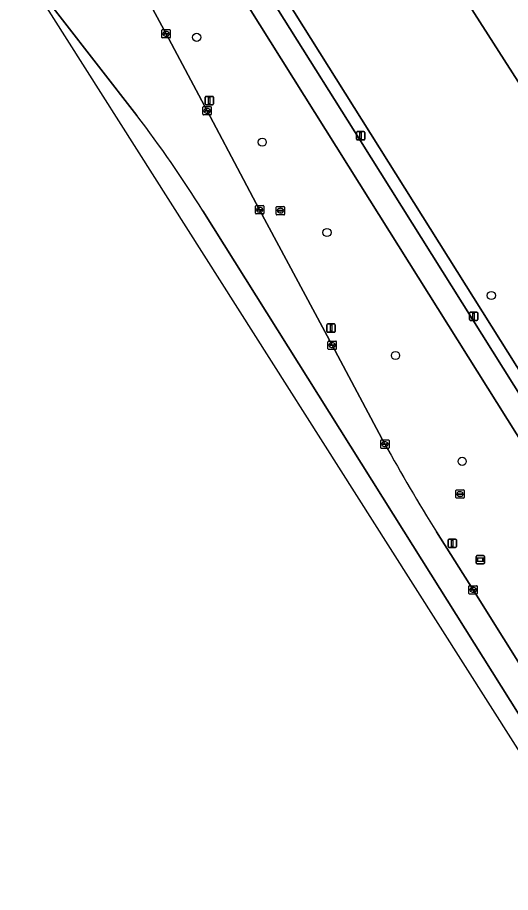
# Model space of a CAD drawing. Extents: x 160077 to 160948, y 386481 to 387498.
# Drawn here: x 160118.7 to 160177.9, y 387143.6 to 387248.5 of the extents above; entities that cross this region are included whole.
import ezdxf

# ---------------------------------------------------------------- set-up
doc = ezdxf.new("R2010")
doc.units = 0
for name, color, linetype in [('IMGEO_Berm_groen', 7, 'Continuous'), ('IMGEO_Boom', 7, 'Continuous'), ('IMGEO_Fietspad_gesloten', 7, 'Continuous'), ('IMGEO_Groenvoorziening', 7, 'Continuous'), ('IMGEO_Kolk', 7, 'Continuous'), ('IMGEO_Lichtmast', 7, 'Continuous'), ('IMGEO_OVBaan_gesloten', 7, 'Continuous'), ('IMGEO_Reclamebord', 7, 'Continuous'), ('IMGEO_Rijbaan_regionaal_gesloten', 7, 'Continuous'), ('IMGEO_Rioolput', 7, 'Continuous'), ('IMGEO_Voetpad_open', 7, 'Continuous')]:
    doc.layers.add(name, color=color, linetype=linetype)

msp = doc.modelspace()

# ---------------------------------------------------------------- linework, layer by layer
at = {"layer": 'IMGEO_Berm_groen'}
for points in [[(160126.62, 387265.22), (160128.17, 387262.37), (160132.6, 387254.02), (160136.58, 387246.58), (160141.51, 387237.35), (160145.89, 387229.1), (160147.81, 387225.48), (160156.51, 387209.23), (160162.84, 387197.36)], [(160161.02, 387226.62), (160141.25, 387258.2), (160139.62, 387260.52), (160136.34, 387264.37)], [(160220.59, 387131.78), (160198.58, 387166.82), (160161.02, 387226.62)], [(160169.03, 387186.83), (160173.43, 387179.88), (160184.27, 387162.56), (160194.63, 387146.09), (160204.97, 387129.65), (160206.67, 387126.91)]]:
    msp.add_lwpolyline(points, dxfattribs=at)
msp.add_arc((160371.57, 387312.98), 238.61, 208.9808, 211.9161, dxfattribs=at)
at = {"layer": 'IMGEO_Boom'}
for centre in [(160140.26, 387246.16), (160148.12, 387233.58), (160155.89, 387222.75), (160175.61, 387215.19), (160164.11, 387207.99), (160172.11, 387195.3)]:
    msp.add_circle(centre, 0.489, dxfattribs=at)
at = {"layer": 'IMGEO_Fietspad_gesloten'}
for points in [[(160223.76, 387132.09), (160222.93, 387133.37), (160185.89, 387192.38), (160184.01, 387195.41), (160180.67, 387200.69), (160159.92, 387233.73), (160141.59, 387262.91), (160139.07, 387265.74)], [(160136.34, 387264.37), (160139.62, 387260.52), (160141.25, 387258.2), (160161.02, 387226.62), (160198.58, 387166.82), (160220.59, 387131.78)]]:
    msp.add_lwpolyline(points, dxfattribs=at)
at = {"layer": 'IMGEO_Groenvoorziening'}
msp.add_lwpolyline([(160199.92, 387214.43), (160186.71, 387235.2), (160185, 387243.5), (160179.97, 387276.55), (160162.4, 387273.87), (160158.87, 387273.21), (160156.25, 387272.98), (160156.25, 387273.77), (160155.14, 387273.59), (160155.92, 387269.34), (160160.62, 387269.24), (160172.96, 387250), (160196.96, 387212.57)], close=True, dxfattribs=at)
for points in [[(160139.61, 387268.88), (160142.86, 387263.7), (160161.13, 387234.64), (160179.77, 387204.94)], [(160183.62, 387204.16), (160189.12, 387207.63), (160196.96, 387212.57), (160172.96, 387250)]]:
    msp.add_lwpolyline(points, dxfattribs=at)
at = {"layer": 'IMGEO_Kolk'}
for p, q in [((160136.16, 387247.08), (160137.01, 387247.08)), ((160136.08, 387246.15), (160136.08, 387247.01)), ((160137.01, 387246.08), (160136.16, 387246.08)), ((160136.34, 387246.57), (160136.34, 387246.59)), ((160136.38, 387246.62), (160136.78, 387246.62)), ((160136.78, 387246.54), (160136.38, 387246.54)), ((160136.57, 387246.86), (160136.6, 387246.86)), ((160136.59, 387246.3), (160136.57, 387246.3)), ((160136.83, 387246.59), (160136.83, 387246.57)), ((160137.08, 387247.01), (160137.08, 387246.15)), ((160141.01, 387236.93), (160141.01, 387237.78)), ((160141.08, 387237.85), (160141.93, 387237.85)), ((160141.49, 387237.63), (160141.52, 387237.63)), ((160142.01, 387237.78), (160142.01, 387236.93)), ((160141.93, 387236.85), (160141.08, 387236.85)), ((160141.26, 387237.35), (160141.26, 387237.36)), ((160141.7, 387237.31), (160141.3, 387237.31)), ((160141.31, 387237.4), (160141.7, 387237.4)), ((160141.52, 387237.07), (160141.49, 387237.07)), ((160141.75, 387237.36), (160141.75, 387237.35)), ((160147.31, 387225.05), (160147.31, 387225.9)), ((160147.39, 387225.98), (160148.24, 387225.98)), ((160147.57, 387225.47), (160147.57, 387225.48)), ((160148.01, 387225.43), (160147.61, 387225.43)), ((160147.62, 387225.52), (160148.01, 387225.52)), ((160147.8, 387225.76), (160147.83, 387225.76)), ((160147.82, 387225.2), (160147.8, 387225.2)), ((160148.06, 387225.48), (160148.06, 387225.47)), ((160148.31, 387225.9), (160148.31, 387225.05)), ((160148.24, 387224.98), (160147.39, 387224.98)), ((160156.01, 387208.8), (160156.01, 387209.65)), ((160156.09, 387209.73), (160156.94, 387209.73)), ((160156.32, 387209.27), (160156.71, 387209.27)), ((160156.5, 387209.51), (160156.53, 387209.51)), ((160157.01, 387209.65), (160157.01, 387208.8)), ((160156.94, 387208.73), (160156.09, 387208.73)), ((160156.27, 387209.22), (160156.27, 387209.23)), ((160156.71, 387209.18), (160156.31, 387209.18)), ((160156.52, 387208.95), (160156.5, 387208.95)), ((160156.76, 387209.23), (160156.76, 387209.22)), ((160162.34, 387196.94), (160162.34, 387197.79)), ((160162.41, 387197.86), (160163.27, 387197.86)), ((160163.34, 387197.79), (160163.34, 387196.94)), ((160163.27, 387196.86), (160162.41, 387196.86)), ((160162.6, 387197.36), (160162.6, 387197.37)), ((160162.64, 387197.41), (160163.04, 387197.41)), ((160163.04, 387197.32), (160162.64, 387197.32)), ((160162.85, 387197.08), (160162.82, 387197.08)), ((160162.83, 387197.64), (160162.85, 387197.64)), ((160163.08, 387197.37), (160163.08, 387197.36)), ((160172.92, 387179.45), (160172.92, 387180.31)), ((160173, 387180.38), (160173.85, 387180.38)), ((160173.18, 387179.87), (160173.18, 387179.89)), ((160173.23, 387179.92), (160173.62, 387179.92)), ((160173.41, 387180.16), (160173.44, 387180.16)), ((160173.67, 387179.89), (160173.67, 387179.87)), ((160173.93, 387180.31), (160173.93, 387179.45)), ((160173.85, 387179.38), (160173, 387179.38)), ((160173.62, 387179.84), (160173.22, 387179.84)), ((160173.43, 387179.6), (160173.41, 387179.6))]:
    msp.add_line(p, q, dxfattribs=at)
for points in [[(160136.16, 387247.08), (160137.01, 387247.08)], [(160136.08, 387246.15), (160136.08, 387247.01)], [(160137.01, 387246.08), (160136.16, 387246.08)], [(160137.08, 387247.01), (160137.08, 387246.15)], [(160141.01, 387236.93), (160141.01, 387237.78)], [(160141.08, 387237.85), (160141.93, 387237.85)], [(160142.01, 387237.78), (160142.01, 387236.93)], [(160141.93, 387236.85), (160141.08, 387236.85)], [(160147.31, 387225.05), (160147.31, 387225.9)], [(160147.39, 387225.98), (160148.24, 387225.98)], [(160148.31, 387225.9), (160148.31, 387225.05)], [(160148.24, 387224.98), (160147.39, 387224.98)], [(160156.01, 387208.8), (160156.01, 387209.65)], [(160156.09, 387209.73), (160156.94, 387209.73)], [(160157.01, 387209.65), (160157.01, 387208.8)], [(160156.94, 387208.73), (160156.09, 387208.73)], [(160162.34, 387196.94), (160162.34, 387197.79)], [(160162.41, 387197.86), (160163.27, 387197.86)], [(160163.34, 387197.79), (160163.34, 387196.94)], [(160163.27, 387196.86), (160162.41, 387196.86)], [(160172.92, 387179.45), (160172.92, 387180.31)], [(160173, 387180.38), (160173.85, 387180.38)], [(160173.93, 387180.31), (160173.93, 387179.45)], [(160173.85, 387179.38), (160173, 387179.38)]]:
    msp.add_lwpolyline(points, dxfattribs=at)
for centre, radius, start, end in [((160136.16, 387247), 0.0765, 91.552, 178.448), ((160136.16, 387247), 0.0765, 91.552, 178.448), ((160137.01, 387247), 0.0765, 1.552, 88.448), ((160137.01, 387247), 0.0765, 1.552, 88.448), ((160136.16, 387246.15), 0.0765, 181.552, 268.448), ((160136.16, 387246.15), 0.0765, 181.552, 268.448), ((160136.38, 387246.58), 0.0403, 85.8775, 175.7526), ((160136.38, 387246.57), 0.0366, 178.938, 274.7102), ((160136.79, 387246.58), 0.0386, 1.7309, 96.639), ((160136.78, 387246.58), 0.043, 264.8664, 352.4533), ((160137.01, 387246.15), 0.0765, 271.552, 358.448), ((160137.01, 387246.15), 0.0765, 271.552, 358.448), ((160141.08, 387237.78), 0.0765, 91.552, 178.448), ((160141.08, 387237.78), 0.0765, 91.552, 178.448), ((160141.93, 387237.78), 0.0765, 1.552, 88.448), ((160141.93, 387237.78), 0.0765, 1.552, 88.448), ((160141.08, 387236.93), 0.0765, 181.552, 268.448), ((160141.08, 387236.93), 0.0765, 181.552, 268.448), ((160141.3, 387237.36), 0.0403, 85.8775, 175.7526), ((160141.3, 387237.35), 0.0366, 178.938, 274.7102), ((160141.71, 387237.36), 0.0386, 1.7309, 96.639), ((160141.71, 387237.35), 0.043, 264.8664, 352.4533), ((160141.93, 387236.93), 0.0765, 271.552, 358.448), ((160141.93, 387236.93), 0.0765, 271.552, 358.448), ((160147.39, 387225.9), 0.0765, 91.552, 178.448), ((160147.39, 387225.9), 0.0765, 91.552, 178.448), ((160147.39, 387225.05), 0.0765, 181.552, 268.448), ((160147.39, 387225.05), 0.0765, 181.552, 268.448), ((160147.61, 387225.48), 0.0403, 85.8775, 175.7526), ((160147.61, 387225.47), 0.0366, 178.938, 274.7102), ((160148.02, 387225.48), 0.0386, 1.7309, 96.639), ((160148.01, 387225.48), 0.043, 264.8664, 352.4533), ((160148.24, 387225.9), 0.0765, 1.552, 88.448), ((160148.24, 387225.9), 0.0765, 1.552, 88.448), ((160148.24, 387225.05), 0.0765, 271.552, 358.448), ((160148.24, 387225.05), 0.0765, 271.552, 358.448), ((160156.09, 387209.65), 0.0765, 91.552, 178.448), ((160156.09, 387209.65), 0.0765, 91.552, 178.448), ((160156.31, 387209.23), 0.0403, 85.8775, 175.7526), ((160156.72, 387209.23), 0.0386, 1.7309, 96.639), ((160156.94, 387209.65), 0.0765, 1.552, 88.448), ((160156.94, 387209.65), 0.0765, 1.552, 88.448), ((160156.09, 387208.8), 0.0765, 181.552, 268.448), ((160156.09, 387208.8), 0.0765, 181.552, 268.448), ((160156.31, 387209.22), 0.0366, 178.938, 274.7102), ((160156.71, 387209.23), 0.043, 264.8664, 352.4533), ((160156.94, 387208.8), 0.0765, 271.552, 358.448), ((160156.94, 387208.8), 0.0765, 271.552, 358.448), ((160162.42, 387197.79), 0.0765, 91.552, 178.448), ((160162.42, 387197.79), 0.0765, 91.552, 178.448), ((160163.26, 387197.79), 0.0765, 1.552, 88.448), ((160163.26, 387197.79), 0.0765, 1.552, 88.448), ((160162.42, 387196.94), 0.0765, 181.552, 268.448), ((160162.42, 387196.94), 0.0765, 181.552, 268.448), ((160162.64, 387197.37), 0.0403, 85.8775, 175.7526), ((160162.63, 387197.36), 0.0366, 178.938, 274.7102), ((160163.04, 387197.37), 0.0386, 1.7309, 96.639), ((160163.04, 387197.36), 0.043, 264.8664, 352.4533), ((160163.26, 387196.94), 0.0765, 271.552, 358.448), ((160163.26, 387196.94), 0.0765, 271.552, 358.448), ((160173, 387180.31), 0.0765, 91.552, 178.448), ((160173, 387180.31), 0.0765, 91.552, 178.448), ((160173.22, 387179.88), 0.0403, 85.8775, 175.7526), ((160173.22, 387179.87), 0.0366, 178.938, 274.7102), ((160173.63, 387179.89), 0.0386, 1.7309, 96.639), ((160173.62, 387179.88), 0.043, 264.8664, 352.4533), ((160173.85, 387180.31), 0.0765, 1.552, 88.448), ((160173.85, 387180.31), 0.0765, 1.552, 88.448), ((160173, 387179.46), 0.0765, 181.552, 268.448), ((160173, 387179.46), 0.0765, 181.552, 268.448), ((160173.85, 387179.46), 0.0765, 271.552, 358.448), ((160173.85, 387179.46), 0.0765, 271.552, 358.448)]:
    msp.add_arc(centre, radius, start, end, dxfattribs=at)
for centre, major_axis, ratio, start_param, end_param in [((160136.57, 387246.58), (-0.387, 0.002), 0.722429, 4.712389, 7.853982), ((160136.59, 387246.58), (-0.39, 0.002), 0.717154, 1.570796, 4.712389), ((160141.49, 387237.35), (-0.387, 0.002), 0.722429, 4.712389, 7.853982), ((160141.52, 387237.35), (-0.39, 0.002), 0.717154, 1.570796, 4.712389), ((160147.8, 387225.48), (-0.387, 0.002), 0.722429, 4.712389, 7.853982), ((160147.82, 387225.48), (-0.39, 0.002), 0.717154, 1.570796, 4.712389), ((160156.5, 387209.23), (-0.387, 0.002), 0.722429, 4.712389, 7.853982), ((160156.52, 387209.23), (-0.39, 0.002), 0.717154, 1.570796, 4.712389), ((160162.83, 387197.36), (-0.387, 0.002), 0.722429, 4.712389, 7.853982), ((160162.85, 387197.36), (-0.39, 0.002), 0.717154, 1.570796, 4.712389), ((160173.41, 387179.88), (-0.387, 0.002), 0.722429, 4.712389, 7.853982), ((160173.44, 387179.88), (-0.39, 0.002), 0.717154, 1.570796, 4.712389)]:
    msp.add_ellipse(centre, major_axis=major_axis, ratio=ratio, start_param=start_param, end_param=end_param, dxfattribs=at)
at = {"layer": 'IMGEO_Lichtmast'}
for p, q in [((160141.27, 387238.18), (160141.27, 387238.98)), ((160141.27, 387238.98), (160141.27, 387238.18)), ((160141.37, 387239.08), (160142.16, 387239.08)), ((160142.16, 387239.08), (160141.37, 387239.08)), ((160142.26, 387238.98), (160142.26, 387238.18)), ((160142.26, 387238.18), (160142.26, 387238.98)), ((160142.16, 387238.08), (160141.37, 387238.08)), ((160141.37, 387238.08), (160142.16, 387238.08)), ((160159.43, 387233.95), (160159.43, 387234.75)), ((160159.43, 387234.75), (160159.43, 387233.95)), ((160159.53, 387234.85), (160160.32, 387234.85)), ((160160.32, 387234.85), (160159.53, 387234.85)), ((160160.42, 387234.75), (160160.42, 387233.95)), ((160160.42, 387233.95), (160160.42, 387234.75)), ((160160.32, 387233.85), (160159.53, 387233.85)), ((160159.53, 387233.85), (160160.32, 387233.85)), ((160172.99, 387212.3), (160172.99, 387213.1)), ((160172.99, 387213.1), (160172.99, 387212.3)), ((160173.09, 387213.2), (160173.88, 387213.2)), ((160173.88, 387213.2), (160173.09, 387213.2)), ((160173.98, 387213.1), (160173.98, 387212.3)), ((160173.98, 387212.3), (160173.98, 387213.1)), ((160155.89, 387210.88), (160155.89, 387211.68)), ((160155.89, 387211.68), (160155.89, 387210.88)), ((160155.99, 387211.78), (160156.78, 387211.78)), ((160156.78, 387211.78), (160155.99, 387211.78)), ((160156.88, 387211.68), (160156.88, 387210.88)), ((160156.88, 387210.88), (160156.88, 387211.68)), ((160173.88, 387212.2), (160173.09, 387212.2)), ((160173.09, 387212.2), (160173.88, 387212.2)), ((160156.78, 387210.78), (160155.99, 387210.78)), ((160155.99, 387210.78), (160156.78, 387210.78)), ((160170.43, 387185.07), (160170.43, 387185.87)), ((160170.43, 387185.87), (160170.43, 387185.07)), ((160170.53, 387185.97), (160171.32, 387185.97)), ((160171.32, 387185.97), (160170.53, 387185.97)), ((160171.42, 387185.87), (160171.42, 387185.07)), ((160171.42, 387185.07), (160171.42, 387185.87)), ((160171.32, 387184.97), (160170.53, 387184.97)), ((160170.53, 387184.97), (160171.32, 387184.97))]:
    msp.add_line(p, q, dxfattribs=at)
for points in [[(160141.69, 387238.95), (160141.84, 387238.95), (160141.84, 387238.2), (160141.69, 387238.2), (160141.69, 387238.95)], [(160159.85, 387234.73), (160160, 387234.73), (160160, 387233.98), (160159.85, 387233.98), (160159.85, 387234.73)], [(160173.41, 387213.08), (160173.56, 387213.08), (160173.56, 387212.33), (160173.41, 387212.33), (160173.41, 387213.08)], [(160156.31, 387211.66), (160156.46, 387211.66), (160156.46, 387210.91), (160156.31, 387210.91), (160156.31, 387211.66)], [(160170.85, 387185.84), (160171, 387185.84), (160171, 387185.09), (160170.85, 387185.09), (160170.85, 387185.84)]]:
    msp.add_lwpolyline(points, dxfattribs=at)
for centre, start, end in [((160141.37, 387238.98), 90, 180), ((160141.37, 387238.98), 90, 180), ((160142.16, 387238.98), 0, 90), ((160142.16, 387238.98), 360, 90), ((160141.37, 387238.18), 180, 270), ((160141.37, 387238.18), 180, 270), ((160142.16, 387238.18), 270, 0), ((160142.16, 387238.18), 270, 0), ((160159.53, 387234.75), 90, 180), ((160159.53, 387234.75), 90, 180), ((160160.32, 387234.75), 0, 90), ((160160.32, 387234.75), 360, 90), ((160159.53, 387233.95), 180, 270), ((160159.53, 387233.95), 180, 270), ((160160.32, 387233.95), 270, 0), ((160160.32, 387233.95), 270, 0), ((160173.09, 387213.1), 90, 180), ((160173.09, 387213.1), 90, 180), ((160173.88, 387213.1), 0, 90), ((160173.88, 387213.1), 360, 90), ((160155.99, 387211.68), 90, 180), ((160155.99, 387211.68), 90, 180), ((160156.78, 387211.68), 0, 90), ((160156.78, 387211.68), 360, 90), ((160173.09, 387212.3), 180, 270), ((160173.09, 387212.3), 180, 270), ((160173.88, 387212.3), 270, 0), ((160173.88, 387212.3), 270, 0), ((160155.99, 387210.88), 180, 270), ((160155.99, 387210.88), 180, 270), ((160156.78, 387210.88), 270, 0), ((160156.78, 387210.88), 270, 0), ((160170.53, 387185.87), 90, 180), ((160170.53, 387185.87), 90, 180), ((160171.32, 387185.87), 0, 90), ((160171.32, 387185.87), 360, 90), ((160170.53, 387185.07), 180, 270), ((160170.53, 387185.07), 180, 270), ((160171.32, 387185.07), 270, 0), ((160171.32, 387185.07), 270, 0)]:
    msp.add_arc(centre, 0.1, start, end, dxfattribs=at)
at = {"layer": 'IMGEO_OVBaan_gesloten'}
for points in [[(160118.75, 387255.25), (160163.48, 387184.84), (160192.9, 387138.53), (160266.84, 387023.4), (160283.6, 386998.71), (160314.26, 386953.54)], [(160133.08, 387236.78), (160119.27, 387254.57)], [(160248.24, 387054.61), (160224.56, 387092.22), (160199.95, 387131.45), (160165.12, 387186.91), (160141, 387225.34)]]:
    msp.add_lwpolyline(points, dxfattribs=at)
msp.add_arc((160015.43, 387146.96), 148.02, 31.9717, 37.3577, dxfattribs=at)
at = {"layer": 'IMGEO_Reclamebord'}
for p, q in [((160173.79, 387183.1), (160173.79, 387183.9)), ((160173.79, 387183.9), (160173.79, 387183.1)), ((160173.89, 387184), (160174.68, 387184)), ((160174.68, 387184), (160173.89, 387184)), ((160174.78, 387183.9), (160174.78, 387183.1)), ((160174.78, 387183.1), (160174.78, 387183.9)), ((160174.68, 387183), (160173.89, 387183)), ((160173.89, 387183), (160174.68, 387183))]:
    msp.add_line(p, q, dxfattribs=at)
for points in [[(160173.89, 387183.73), (160174.68, 387183.73), (160174.68, 387183.27), (160173.89, 387183.27), (160173.89, 387183.73)], [(160173.95, 387183.67), (160173.95, 387183.33), (160174.61, 387183.33), (160174.61, 387183.67), (160173.95, 387183.67)]]:
    msp.add_lwpolyline(points, dxfattribs=at)
for centre, start, end in [((160173.89, 387183.9), 90, 180), ((160173.89, 387183.9), 90, 180), ((160173.89, 387183.1), 180, 270), ((160173.89, 387183.1), 180, 270), ((160174.68, 387183.9), 0, 90), ((160174.68, 387183.9), 360, 90), ((160174.68, 387183.1), 270, 0), ((160174.68, 387183.1), 270, 0)]:
    msp.add_arc(centre, 0.1, start, end, dxfattribs=at)
at = {"layer": 'IMGEO_Rijbaan_regionaal_gesloten'}
for points in [[(160162.84, 387197.36), (160156.51, 387209.23), (160147.81, 387225.48), (160145.89, 387229.1), (160141.51, 387237.35), (160136.58, 387246.58), (160132.6, 387254.02), (160128.17, 387262.37), (160126.62, 387265.22)], [(160119.27, 387254.57), (160133.08, 387236.78)], [(160141, 387225.34), (160165.12, 387186.91), (160199.95, 387131.45), (160224.56, 387092.22), (160248.24, 387054.61)], [(160294.05, 386992.13), (160288.23, 387000.83), (160263.87, 387037.14), (160254.85, 387050.52), (160254.82, 387050.57), (160254.14, 387051.58), (160251.82, 387055.11), (160244.75, 387066.3), (160234.41, 387082.76), (160224.92, 387097.82), (160215.99, 387112.05), (160215.05, 387113.52), (160206.67, 387126.91), (160204.97, 387129.65), (160194.63, 387146.09), (160184.27, 387162.56), (160173.43, 387179.88), (160169.03, 387186.83)]]:
    msp.add_lwpolyline(points, dxfattribs=at)
for centre, radius, start, end in [((160015.43, 387146.96), 148.02, 31.9717, 37.3577), ((160371.57, 387312.98), 238.61, 208.9808, 211.9161)]:
    msp.add_arc(centre, radius, start, end, dxfattribs=at)
at = {"layer": 'IMGEO_Rioolput'}
for p, q in [((160149.8, 387224.94), (160149.8, 387225.79)), ((160149.88, 387225.87), (160150.73, 387225.87)), ((160150.06, 387225.36), (160150.06, 387225.37)), ((160150.5, 387225.32), (160150.1, 387225.32)), ((160150.11, 387225.41), (160150.5, 387225.41)), ((160150.29, 387225.65), (160150.32, 387225.65)), ((160150.31, 387225.09), (160150.29, 387225.09)), ((160150.55, 387225.37), (160150.55, 387225.36)), ((160150.8, 387225.79), (160150.8, 387224.94)), ((160150.73, 387224.87), (160149.88, 387224.87)), ((160171.35, 387190.95), (160171.35, 387191.81)), ((160171.43, 387191.88), (160172.28, 387191.88)), ((160171.66, 387191.42), (160172.05, 387191.42)), ((160171.84, 387191.66), (160171.87, 387191.66)), ((160172.35, 387191.81), (160172.35, 387190.95)), ((160172.28, 387190.88), (160171.43, 387190.88)), ((160171.61, 387191.37), (160171.61, 387191.39)), ((160172.05, 387191.34), (160171.65, 387191.34)), ((160171.86, 387191.1), (160171.84, 387191.1)), ((160172.1, 387191.39), (160172.1, 387191.37))]:
    msp.add_line(p, q, dxfattribs=at)
for points in [[(160149.8, 387224.94), (160149.8, 387225.79)], [(160149.88, 387225.87), (160150.73, 387225.87)], [(160150.8, 387225.79), (160150.8, 387224.94)], [(160150.73, 387224.87), (160149.88, 387224.87)], [(160171.35, 387190.95), (160171.35, 387191.81)], [(160171.43, 387191.88), (160172.28, 387191.88)], [(160172.35, 387191.81), (160172.35, 387190.95)], [(160172.28, 387190.88), (160171.43, 387190.88)]]:
    msp.add_lwpolyline(points, dxfattribs=at)
for centre, radius, start, end in [((160149.88, 387225.79), 0.0765, 91.552, 178.448), ((160149.88, 387225.79), 0.0765, 91.552, 178.448), ((160150.1, 387225.37), 0.0403, 85.8775, 175.7526), ((160150.1, 387225.36), 0.0366, 178.938, 274.7102), ((160150.51, 387225.37), 0.0386, 1.7309, 96.639), ((160150.5, 387225.37), 0.043, 264.8664, 352.4533), ((160150.73, 387225.79), 0.0765, 1.552, 88.448), ((160150.73, 387225.79), 0.0765, 1.552, 88.448), ((160149.88, 387224.94), 0.0765, 181.552, 268.448), ((160149.88, 387224.94), 0.0765, 181.552, 268.448), ((160150.73, 387224.94), 0.0765, 271.552, 358.448), ((160150.73, 387224.94), 0.0765, 271.552, 358.448), ((160171.43, 387191.8), 0.0765, 91.552, 178.448), ((160171.43, 387191.8), 0.0765, 91.552, 178.448), ((160171.65, 387191.38), 0.0403, 85.8775, 175.7526), ((160172.06, 387191.38), 0.0386, 1.7309, 96.639), ((160172.28, 387191.8), 0.0765, 1.552, 88.448), ((160172.28, 387191.8), 0.0765, 1.552, 88.448), ((160171.43, 387190.96), 0.0765, 181.552, 268.448), ((160171.43, 387190.96), 0.0765, 181.552, 268.448), ((160171.65, 387191.37), 0.0366, 178.938, 274.7102), ((160172.05, 387191.38), 0.043, 264.8664, 352.4533), ((160172.28, 387190.96), 0.0765, 271.552, 358.448), ((160172.28, 387190.96), 0.0765, 271.552, 358.448)]:
    msp.add_arc(centre, radius, start, end, dxfattribs=at)
for centre, major_axis, ratio, start_param, end_param in [((160150.29, 387225.37), (-0.387, 0.002), 0.722429, 4.712389, 7.853982), ((160150.31, 387225.37), (-0.39, 0.002), 0.717154, 1.570796, 4.712389), ((160171.84, 387191.38), (-0.387, 0.002), 0.722429, 4.712389, 7.853982), ((160171.86, 387191.38), (-0.39, 0.002), 0.717154, 1.570796, 4.712389)]:
    msp.add_ellipse(centre, major_axis=major_axis, ratio=ratio, start_param=start_param, end_param=end_param, dxfattribs=at)
at = {"layer": 'IMGEO_Voetpad_open'}
for points in [[(160139.07, 387265.74), (160141.59, 387262.91), (160159.92, 387233.73), (160180.67, 387200.69)], [(160183.16, 387200.33), (160179.77, 387204.94), (160161.13, 387234.64), (160142.86, 387263.7)]]:
    msp.add_lwpolyline(points, dxfattribs=at)

doc.saveas('drawing.dxf')
